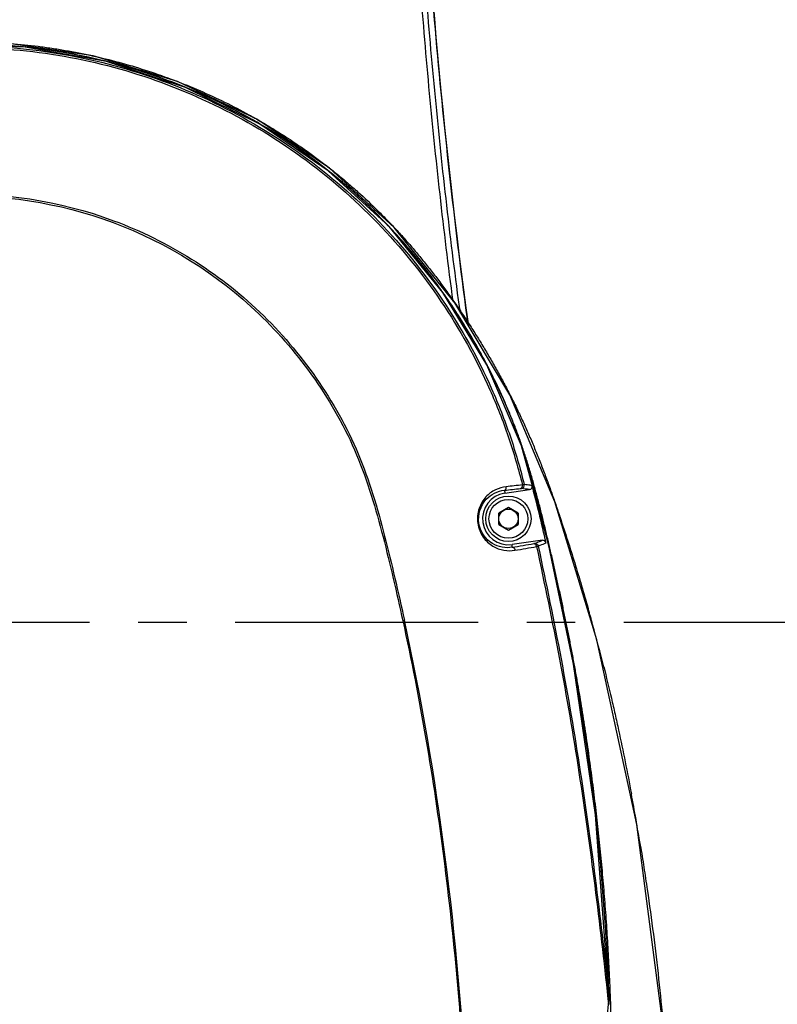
# Model space of a CAD drawing. Header units: millimetres. Extents: x 5828 to 6704, y 123 to 421.
# Tile 272 of 288: x 6558.22 to 6564.07, y 333.91 to 341.51. Entities that reach past the tile are written whole.
import ezdxf

# ---------------------------------------------------------------- set-up
doc = ezdxf.new("R2010")
doc.units = ezdxf.units.MM
doc.linetypes.add('CENTER', pattern=[0.6, 0.375, -0.075, 0.075, -0.075])
for name, color, linetype in [('中心线', 7, 'Continuous'), ('外形图', 7, 'Continuous'), ('尺寸标注', 7, 'Continuous'), ('运动范围', 7, 'Continuous')]:
    doc.layers.add(name, color=color, linetype=linetype)
doc.styles.add('微软雅黑', font='msyh.ttc', dxfattribs={"height": 1.5})
doc.dimstyles.new('尺寸标注_1_20比例', dxfattribs={"dimtxt": 1.5, "dimasz": 1.25, "dimexe": 0.5, "dimexo": 0.4, "dimgap": 0.5, "dimtad": 1, "dimdec": 1, "dimlfac": 20, "dimdsep": 46, "dimtxsty": '微软雅黑', "dimcen": 0.09, "dimadec": 0, "dimazin": 0, "dimtp": 0.01, "dimtm": 0.01, "dimtfac": 1, "dimtdec": 1, "dimtofl": 0, "dimtmove": 0, "dimatfit": 3, "dimfxl": 1, "dimtolj": 1, "dimarcsym": 0})

# ---------------------------------------------------------------- blocks, each defined once
blk = doc.blocks.new('*D1139')
at = {"layer": 'Defpoints', "color": 0}
for p in [(6498.9812, 336.8553), (6559.0462, 312.8006), (6498.9812, 278.1994)]:
    blk.add_point(p, dxfattribs=at)
at = {"layer": '尺寸标注', "color": 0, "lineweight": -2}
for p, q in [((6498.9812, 336.4553), (6498.9812, 277.6994)), ((6559.0462, 312.4006), (6559.0462, 277.6994)), ((6557.7962, 278.1994), (6500.2312, 278.1994))]:
    blk.add_line(p, q, dxfattribs=at)
at = {"layer": '尺寸标注', "color": 0}
for points in [[(6500.2312, 278.4078), (6500.2312, 277.9911), (6498.9812, 278.1994)], [(6557.7962, 277.9911), (6557.7962, 278.4078), (6559.0462, 278.1994)]]:
    blk.add_solid(points, dxfattribs=at)
at = {"layer": '尺寸标注', "color": 0, "insert": (6529.0137, 279.471), "char_height": 1.5, "attachment_point": 5, "style": '微软雅黑'}
blk.add_mtext('\\A1;\\A1;{\\fAlibaba PuHuiTi 3.0 55 Regular|b0|i0|c134|p18;1201.2}', dxfattribs=at)
blk = doc.blocks.new('*D1142')
at = {"layer": 'Defpoints', "color": 0}
for p in [(6543.4438, 336.8553), (6559.0462, 313.1006), (6543.4438, 284.9761)]:
    blk.add_point(p, dxfattribs=at)
at = {"layer": '尺寸标注', "color": 0, "lineweight": -2}
for p, q in [((6543.4438, 336.4553), (6543.4438, 284.4761)), ((6559.0462, 312.7006), (6559.0462, 284.4761)), ((6557.7962, 284.9761), (6544.6938, 284.9761))]:
    blk.add_line(p, q, dxfattribs=at)
at = {"layer": '尺寸标注', "color": 0}
for points in [[(6544.6938, 285.1845), (6544.6938, 284.7678), (6543.4438, 284.9761)], [(6557.7962, 284.7678), (6557.7962, 285.1845), (6559.0462, 284.9761)]]:
    blk.add_solid(points, dxfattribs=at)
at = {"layer": '尺寸标注', "color": 0, "insert": (6551.245, 286.2477), "char_height": 1.5, "attachment_point": 5, "style": '微软雅黑'}
blk.add_mtext('\\A1;\\A1;{\\fAlibaba PuHuiTi 3.0 55 Regular|b0|i0|c134|p18;312}', dxfattribs=at)
blk = doc.blocks.new('*D1143')
at = {"layer": 'Defpoints', "color": 0}
for p in [(6585.6452, 336.8553), (6559.0462, 313.4006), (6585.6452, 297.3862)]:
    blk.add_point(p, dxfattribs=at)
at = {"layer": '尺寸标注', "color": 0, "lineweight": -2}
for p, q in [((6585.6452, 336.4553), (6585.6452, 296.8862)), ((6559.0462, 313.0006), (6559.0462, 296.8862)), ((6560.2962, 297.3862), (6584.3952, 297.3862))]:
    blk.add_line(p, q, dxfattribs=at)
at = {"layer": '尺寸标注', "color": 0}
for points in [[(6560.2962, 297.5945), (6560.2962, 297.1779), (6559.0462, 297.3862)], [(6584.3952, 297.1779), (6584.3952, 297.5945), (6585.6452, 297.3862)]]:
    blk.add_solid(points, dxfattribs=at)
at = {"layer": '尺寸标注', "color": 0, "insert": (6572.0949, 298.6578), "char_height": 1.5, "attachment_point": 5, "style": '微软雅黑'}
blk.add_mtext('\\A1;\\A1;{\\fAlibaba PuHuiTi 3.0 55 Regular|b0|i0|c134|p18;532}', dxfattribs=at)
blk = doc.blocks.new('*D1157')
at = {"layer": 'Defpoints', "color": 0}
for p in [(6616.6112, 336.8553), (6559.0462, 313.0006), (6616.6112, 278.1994)]:
    blk.add_point(p, dxfattribs=at)
at = {"layer": '尺寸标注', "color": 0, "lineweight": -2}
for p, q in [((6616.6112, 336.4553), (6616.6112, 277.6994)), ((6559.0462, 312.6006), (6559.0462, 277.6994)), ((6560.2962, 278.1994), (6615.3612, 278.1994))]:
    blk.add_line(p, q, dxfattribs=at)
at = {"layer": '尺寸标注', "color": 0}
for points in [[(6560.2962, 278.4078), (6560.2962, 277.9911), (6559.0462, 278.1994)], [(6615.3612, 277.9911), (6615.3612, 278.4078), (6616.6112, 278.1994)]]:
    blk.add_solid(points, dxfattribs=at)
at = {"layer": '尺寸标注', "color": 0, "insert": (6587.8287, 279.479), "char_height": 1.5, "attachment_point": 5, "style": '微软雅黑'}
blk.add_mtext('\\A1;1151.3', dxfattribs=at)

msp = doc.modelspace()

# ---------------------------------------------------------------- linework, layer by layer
at = {"layer": '中心线', "linetype": 'CENTER', "ltscale": 5}
msp.add_line((6564.7628, 336.8553), (6551.2158, 336.8553), dxfattribs=at)
at = {"layer": '外形图', "linetype": 'ByBlock'}
for p, q in [((6561.9649, 337.8754), (6561.9681, 337.8533)), ((6561.9681, 337.8533), (6562.1586, 337.8803)), ((6561.9962, 337.7419), (6561.9212, 337.6986)), ((6561.9212, 337.612), (6561.9212, 337.6986)), ((6562.0712, 337.6986), (6561.9962, 337.7419)), ((6562.0712, 337.6986), (6562.0712, 337.612)), ((6561.9212, 337.612), (6561.9962, 337.5687)), ((6561.9962, 337.5687), (6562.0712, 337.612)), ((6562.2587, 337.4892), (6562.0243, 337.4573)), ((6562.7642, 333.9521), (6562.7685, 333.9096)), ((6562.7685, 333.9096), (6562.7744, 333.9091)), ((6562.7738, 333.9534), (6562.775, 333.9534)), ((6562.7744, 333.9091), (6562.7746, 333.9129)), ((6562.7746, 333.9129), (6562.7753, 333.9446)), ((6562.7753, 333.9446), (6562.775, 333.9534)), ((6562.7862, 333.9096), (6562.7847, 333.9538))]:
    msp.add_line(p, q, dxfattribs=at)
for points in [[(6562.6791, 336.7201), (6562.3538, 337.7872), (6562.0081, 338.6128), (6561.5825, 339.322), (6561.1143, 339.9034), (6560.615, 340.3612), (6560.0539, 340.7388), (6559.4407, 341.0298), (6558.7911, 341.2267), (6558.1207, 341.3246), (6557.4394, 341.3218), (6556.7654, 341.2182), (6556.1193, 341.0173), (6555.5113, 340.7229), (6554.9516, 340.3398), (6554.4545, 339.8776), (6554.0336, 339.3493), (6553.6974, 338.7666), (6553.4516, 338.1398), (6553.3021, 337.4852), (6553.2524, 336.8199)], [(6562.775, 333.9534), (6562.6697, 335.3719), (6562.4995, 336.5342), (6562.3061, 337.4584), (6562.098, 338.2192), (6561.8296, 338.8433), (6561.49, 339.4014), (6561.0745, 339.9096), (6560.6048, 340.3403), (6560.0777, 340.701), (6559.5032, 340.9841), (6558.8941, 341.1834), (6558.2647, 341.2941), (6557.6224, 341.3144)], [(6563.1986, 333.6793), (6562.9887, 335.2957), (6562.6791, 336.7201)]]:
    msp.add_lwpolyline(points, dxfattribs=at)
for radius in [0.175, 0.15, 0.075]:
    msp.add_circle((6561.9962, 337.6553), radius, dxfattribs=at)
for centre, radius, start, end in [((6561.9962, 337.6553), 0.2, 98.08263, 278.08251), ((6561.8645, 336.0914), 1.813, 80.66485, 82.61155), ((6561.4062, 339.5478), 2.2282, 290.82748, 292.49419), ((6551.2476, 400.4394), 63.9194, 279.707958, 279.858771), ((6551.1825, 400.9125), 64.423, 279.708863, 279.85906), ((6547.5733, 332.6977), 15.6319, 15.36223, 15.82829), ((6547.739, 332.7432), 15.46, 14.11828, 15.36245), ((6544.7892, 332.1498), 18.469, 9.31216, 10.55399), ((6546.3273, 333.4035), 16.4557, 1.91499, 2.11553), ((6547.4409, 335.0334), 15.3688, 355.0145, 355.80651), ((6562.5815, 333.9521), 0.1918, 347.18805, 351.3549), ((6562.5469, 333.9573), 0.2268, 351.37914, 355.05709), ((6562.5078, 333.9608), 0.2661, 355.01735, 358.39419), ((6546.9525, 333.3846), 15.8424, 1.3204, 1.89906)]:
    msp.add_arc(centre, radius, start, end, dxfattribs=at)
for points, knots in [([(6561.4892, 356.8542), (6561.5158, 356.1256), (6561.5924, 354.6665), (6561.5315, 352.4713), (6561.412, 350.2722), (6561.2844, 348.0635), (6561.2287, 345.8406), (6561.2907, 342.8604), (6561.4839, 340.625), (6561.6876, 339.1442)], [0, 0, 0, 0, 0.123326, 0.246999, 0.371188, 0.495893, 0.621205, 0.747171, 1, 1, 1, 1]), ([(6561.6873, 339.1452), (6561.6366, 339.5135), (6561.546, 340.2522), (6561.4341, 341.3634), (6561.3479, 342.4777), (6561.288, 343.5938), (6561.2523, 344.7102), (6561.2413, 345.8257), (6561.2555, 346.9394), (6561.2927, 348.0504), (6561.347, 349.1588), (6561.4105, 350.2646), (6561.4731, 351.3684), (6561.5246, 352.4703), (6561.5533, 353.3874), (6561.5646, 354.12), (6561.5649, 354.6683), (6561.5543, 355.2158), (6561.5337, 355.7624), (6561.5102, 356.3084), (6561.4964, 356.6723), (6561.49, 356.8542)], [0, 0, 0, 0, 0.06288, 0.125859, 0.188881, 0.251905, 0.314889, 0.377788, 0.440574, 0.503244, 0.565806, 0.628259, 0.690592, 0.752788, 0.81483, 0.845788, 0.876698, 0.907567, 0.938405, 0.969216, 1, 1, 1, 1]), ([(6561.5695, 339.332), (6561.4963, 339.8828), (6561.4039, 340.7116), (6561.311, 341.8193), (6561.2361, 342.9284), (6561.1761, 344.3169), (6561.1581, 345.9845), (6561.19, 347.374), (6561.2377, 348.4846), (6561.2817, 349.3173), (6561.3306, 350.1495), (6561.3791, 350.982), (6561.4254, 351.8144), (6561.4521, 352.3696), (6561.4625, 352.6471)], [0, 0, 0, 0, 0.124985, 0.187486, 0.249987, 0.374984, 0.499987, 0.624992, 0.687495, 0.750004, 0.81251, 0.874996, 0.937544, 1, 1, 1, 1]), ([(6561.6252, 339.241), (6561.5875, 339.5183), (6561.5177, 340.0737), (6561.4298, 340.9087), (6561.357, 341.7452), (6561.278, 342.8619), (6561.2134, 344.26), (6561.1911, 345.9395), (6561.2254, 347.6187), (6561.2922, 349.0167), (6561.355, 350.1344), (6561.4022, 350.9729), (6561.4458, 351.8113), (6561.4692, 352.3705), (6561.478, 352.65)], [0, 0, 0, 0, 0.062493, 0.12499, 0.187492, 0.249993, 0.374991, 0.499994, 0.625, 0.750011, 0.812517, 0.875003, 0.937554, 1, 1, 1, 1]), ([(6553.2544, 336.69), (6553.2533, 336.7253), (6553.252, 336.7959), (6553.2527, 336.9019), (6553.2558, 337.0078), (6553.2634, 337.1489), (6553.2792, 337.3248), (6553.3082, 337.5348), (6553.3471, 337.7432), (6553.3958, 337.9495), (6553.4541, 338.1533), (6553.5219, 338.3541), (6553.599, 338.5516), (6553.6853, 338.7452), (6553.7807, 338.9345), (6553.8849, 339.1191), (6553.9976, 339.2987), (6554.1187, 339.4727), (6554.2478, 339.6409), (6554.4302, 339.8568), (6554.6768, 340.1103), (6554.9457, 340.3399), (6555.1729, 340.5081), (6555.349, 340.6261), (6555.5304, 340.7358), (6555.7167, 340.837), (6555.9076, 340.9293), (6556.1026, 341.0125), (6556.3012, 341.0865), (6556.5032, 341.1511), (6556.7079, 341.2062), (6556.9149, 341.2518), (6557.1239, 341.2877), (6557.3342, 341.314), (6557.5456, 341.3305), (6557.7574, 341.3374), (6557.9694, 341.3344), (6558.181, 341.3216), (6558.3567, 341.3028), (6558.4966, 341.2828), (6558.6359, 341.2595), (6558.8091, 341.2243), (6559.0146, 341.1725), (6559.2175, 341.1111), (6559.4174, 341.0404), (6559.6137, 340.9606), (6559.8061, 340.8717), (6559.9629, 340.7903), (6560.0859, 340.7208), (6560.2073, 340.6485), (6560.3559, 340.5528), (6560.4997, 340.4503), (6560.6118, 340.3642), (6560.6944, 340.2978), (6560.7754, 340.2294), (6560.8811, 340.1357), (6560.9836, 340.0383), (6561.0825, 339.9374), (6561.155, 339.8601), (6561.2257, 339.7812), (6561.2946, 339.7007), (6561.3617, 339.6188), (6561.427, 339.5354), (6561.4907, 339.4508), (6561.5527, 339.365), (6561.6131, 339.278), (6561.672, 339.19), (6561.7293, 339.1011), (6561.7759, 339.0261), (6561.8124, 338.9658), (6561.8484, 338.9051), (6561.8924, 338.8286), (6561.9436, 338.736), (6561.9932, 338.6424), (6562.041, 338.548), (6562.0794, 338.4685), (6562.1092, 338.4046), (6562.131, 338.3564), (6562.1524, 338.3079), (6562.1804, 338.2431), (6562.2075, 338.178), (6562.2337, 338.1125), (6562.253, 338.0632), (6562.2719, 338.0138), (6562.2966, 337.9478), (6562.3267, 337.8649), (6562.3616, 337.7651), (6562.3843, 337.6984), (6562.3954, 337.665)], [0, 0, 0, 0, 0.007814, 0.015629, 0.023443, 0.031257, 0.046884, 0.062511, 0.078136, 0.093762, 0.109389, 0.125015, 0.140643, 0.15627, 0.171899, 0.187528, 0.203157, 0.218787, 0.234416, 0.250045, 0.281293, 0.312542, 0.328171, 0.343799, 0.359428, 0.375057, 0.390686, 0.406315, 0.421944, 0.437573, 0.453202, 0.468831, 0.48446, 0.500089, 0.515717, 0.531345, 0.546973, 0.562602, 0.57823, 0.586044, 0.593859, 0.609487, 0.625116, 0.640743, 0.65637, 0.671997, 0.687624, 0.703251, 0.711066, 0.71888, 0.734509, 0.750138, 0.757953, 0.765769, 0.773584, 0.7814, 0.797029, 0.804844, 0.812658, 0.820471, 0.828282, 0.836092, 0.843902, 0.851711, 0.85952, 0.867329, 0.875136, 0.882941, 0.890746, 0.894648, 0.898551, 0.906356, 0.914162, 0.921969, 0.929776, 0.937584, 0.941488, 0.945391, 0.949295, 0.953198, 0.961004, 0.964906, 0.968808, 0.972709, 0.976609, 0.984408, 0.992205, 1, 1, 1, 1]), ([(6562.7717, 334.0109), (6562.7586, 334.3666), (6562.7095, 335.0771), (6562.6, 335.9606), (6562.4783, 336.6621), (6562.3692, 337.1848), (6562.2506, 337.7053), (6562.1088, 338.2206), (6561.9053, 338.7159), (6561.5601, 339.339), (6561.0042, 340.0433), (6560.1547, 340.7044), (6559.1743, 341.148), (6558.117, 341.3494), (6557.0423, 341.297), (6556.0086, 340.9975), (6555.0758, 340.4605), (6554.294, 339.7212), (6553.7082, 338.8182), (6553.3517, 337.8036), (6553.2806, 337.0884), (6553.2894, 336.7333)], [0, 0, 0, 0, 0.062563, 0.125124, 0.156408, 0.187692, 0.218976, 0.250257, 0.281538, 0.312829, 0.375305, 0.437776, 0.500252, 0.562726, 0.625205, 0.687679, 0.750154, 0.812631, 0.875101, 0.937562, 1, 1, 1, 1]), ([(6561.0834, 339.9012), (6561.0059, 339.9835), (6560.8446, 340.1425), (6560.6285, 340.3254), (6560.4478, 340.4615), (6560.262, 340.5907), (6560.0209, 340.7391), (6559.719, 340.8948), (6559.4063, 341.0273), (6559.0846, 341.1361), (6558.7556, 341.2206), (6558.4211, 341.2799), (6558.0832, 341.3137), (6557.7436, 341.3221), (6557.4044, 341.3053), (6557.1235, 341.2704), (6556.9008, 341.2301), (6556.6798, 341.1814), (6556.4617, 341.1204), (6556.2476, 341.0471), (6556.0892, 340.9861), (6555.9592, 340.9303), (6555.8566, 340.8827), (6555.7549, 340.8332), (6555.6296, 340.7676), (6555.4332, 340.6551), (6555.1959, 340.5008), (6554.9258, 340.2949), (6554.7139, 340.1071), (6554.5532, 339.9478), (6554.4372, 339.8239), (6554.3259, 339.6957), (6554.2196, 339.5634), (6554.1184, 339.4272), (6554.0225, 339.2871), (6553.932, 339.1435), (6553.847, 338.9966), (6553.7675, 338.8466), (6553.6938, 338.6937), (6553.6259, 338.5381), (6553.5639, 338.3801), (6553.5079, 338.2199), (6553.458, 338.0577), (6553.4143, 337.8937), (6553.3768, 337.7281), (6553.3458, 337.5612), (6553.3212, 337.3933), (6553.3031, 337.2245), (6553.2914, 337.0552), (6553.2862, 336.8855), (6553.2871, 336.7724), (6553.2887, 336.7158)], [0, 0, 0, 0, 0.031247, 0.062494, 0.078121, 0.093747, 0.124994, 0.156241, 0.187489, 0.218736, 0.249983, 0.28123, 0.312477, 0.343725, 0.374972, 0.406219, 0.421846, 0.437472, 0.468719, 0.484346, 0.499972, 0.515598, 0.523412, 0.531225, 0.546852, 0.562478, 0.593725, 0.624973, 0.65622, 0.671846, 0.687473, 0.703099, 0.718725, 0.734352, 0.749978, 0.765605, 0.781231, 0.796857, 0.812484, 0.82811, 0.843736, 0.859363, 0.874989, 0.890615, 0.906242, 0.921868, 0.937494, 0.953121, 0.968747, 0.984374, 1, 1, 1, 1]), ([(6557.445, 341.2907), (6557.7053, 341.3113), (6558.2308, 341.3075), (6559.2598, 341.115), (6560.4584, 340.5383), (6561.3818, 339.5821), (6561.8239, 338.7815), (6562.015, 338.2964), (6562.0865, 338.0459), (6562.1182, 337.9198)], [0, 0, 0, 0, 0.125363, 0.250723, 0.500474, 0.750036, 0.875093, 0.937581, 1, 1, 1, 1]), ([(6557.4471, 341.2766), (6557.7065, 341.2971), (6558.2302, 341.2933), (6559.2554, 341.1012), (6560.4496, 340.526), (6561.3698, 339.5729), (6561.8105, 338.7748), (6562.0013, 338.2914), (6562.0729, 338.0417), (6562.1047, 337.9161)], [0, 0, 0, 0, 0.125354, 0.250677, 0.500344, 0.749963, 0.875065, 0.937586, 1, 1, 1, 1]), ([(6554.5055, 336.5251), (6554.4829, 336.7469), (6554.4828, 337.1965), (6554.6192, 337.856), (6554.8857, 338.4751), (6555.3975, 339.2095), (6556.303, 339.909), (6557.628, 340.2494), (6558.9799, 340.0421), (6559.9506, 339.4353), (6560.5289, 338.7541), (6560.8604, 338.1673), (6561.0469, 337.5233), (6561.1455, 337.09), (6561.1932, 336.8729)], [0, 0, 0, 0, 0.062664, 0.125352, 0.188052, 0.250755, 0.375513, 0.500274, 0.625049, 0.749769, 0.812406, 0.874983, 0.937522, 1, 1, 1, 1]), ([(6554.5211, 336.5263), (6554.4991, 336.7471), (6554.4996, 337.1945), (6554.6359, 337.8506), (6554.9011, 338.4665), (6555.41, 339.1975), (6556.3106, 339.8946), (6557.6298, 340.2341), (6558.976, 340.0275), (6559.9423, 339.4227), (6560.518, 338.7441), (6560.8482, 338.1596), (6561.0348, 337.5179), (6561.1329, 337.086), (6561.1804, 336.8696)], [0, 0, 0, 0, 0.062633, 0.125283, 0.187936, 0.250591, 0.375284, 0.500058, 0.624852, 0.749573, 0.812231, 0.874843, 0.937447, 1, 1, 1, 1]), ([(6562.7847, 333.9538), (6562.7823, 334.0195), (6562.7768, 334.1509), (6562.7663, 334.3479), (6562.7536, 334.5447), (6562.7387, 334.7414), (6562.7219, 334.9379), (6562.7029, 335.1342), (6562.682, 335.3303), (6562.659, 335.5262), (6562.6339, 335.7218), (6562.6067, 335.9172), (6562.5772, 336.1122), (6562.5507, 336.2744), (6562.5283, 336.404), (6562.5109, 336.501), (6562.4929, 336.598), (6562.4743, 336.6948), (6562.4551, 336.7915), (6562.4354, 336.8882), (6562.4153, 336.9847), (6562.3947, 337.0811), (6562.3737, 337.1775), (6562.3523, 337.2737), (6562.3341, 337.3539), (6562.3193, 337.4179), (6562.3043, 337.4819), (6562.2853, 337.5619), (6562.2619, 337.6577), (6562.2418, 337.7373), (6562.2252, 337.801), (6562.2083, 337.8645), (6562.1865, 337.9437), (6562.1635, 338.0227), (6562.1443, 338.0855), (6562.1294, 338.1326), (6562.1141, 338.1794), (6562.0982, 338.2261), (6562.0818, 338.2726), (6562.0592, 338.3344), (6562.0297, 338.4111), (6561.9924, 338.5024), (6561.9398, 338.623), (6561.8835, 338.7418), (6561.8235, 338.8588), (6561.7767, 338.9457), (6561.7281, 339.0315), (6561.6779, 339.1164), (6561.626, 339.2003), (6561.5545, 339.3107), (6561.461, 339.4459), (6561.3619, 339.5771), (6561.2793, 339.6794), (6561.1945, 339.78), (6561.1285, 339.8533), (6561.0834, 339.9012)], [0, 0, 0, 0, 0.031249, 0.062499, 0.09375, 0.124999, 0.156248, 0.187496, 0.218744, 0.249993, 0.281241, 0.312489, 0.343738, 0.374986, 0.39061, 0.406234, 0.421858, 0.437482, 0.453106, 0.46873, 0.484354, 0.499978, 0.515602, 0.531225, 0.546849, 0.55466, 0.562472, 0.578096, 0.593719, 0.609343, 0.617156, 0.624969, 0.640596, 0.656222, 0.664035, 0.671847, 0.679659, 0.687472, 0.695286, 0.703099, 0.718727, 0.734355, 0.749982, 0.781233, 0.79686, 0.812486, 0.828113, 0.843739, 0.859366, 0.874992, 0.906244, 0.937495, 0.953122, 0.968748, 1, 1, 1, 1]), ([(6561.9787, 337.9028), (6561.9504, 337.8988), (6561.8918, 337.8834), (6561.8152, 337.8253), (6561.7609, 337.7339), (6561.7506, 337.6193), (6561.793, 337.5128), (6561.87, 337.4413), (6561.9588, 337.4069), (6562.0189, 337.4086), (6562.0471, 337.4123)], [0, 0, 0, 0, 0.108991, 0.225554, 0.356392, 0.50237, 0.647089, 0.776089, 0.891569, 1, 1, 1, 1]), ([(6562.0261, 337.4353), (6561.9752, 337.4264), (6561.8505, 337.4483), (6561.7371, 337.618), (6561.7979, 337.814), (6561.9131, 337.87), (6561.9649, 337.8754)], [0, 0, 0, 0, 0.223581, 0.49755, 0.774562, 1, 1, 1, 1]), ([(6561.9649, 337.8754), (6561.9671, 337.8758), (6561.9771, 337.8811), (6561.9797, 337.8943), (6561.9787, 337.9028)], [0, 0, 0, 0, 0.206993, 1, 1, 1, 1]), ([(6562.0905, 337.8888), (6562.098, 337.8901), (6562.1054, 337.9025), (6562.1051, 337.913), (6562.1047, 337.9161)], [0, 0, 0, 0, 0.703681, 1, 1, 1, 1]), ([(6562.0905, 337.8888), (6562.0921, 337.889), (6562.0931, 337.8891), (6562.0969, 337.8894), (6562.0959, 337.8891), (6562.0957, 337.889)], [0, 0, 0, 0, 0.728387, 0.887044, 1, 1, 1, 1]), ([(6562.0976, 337.8893), (6562.1042, 337.8903), (6562.1172, 337.8983), (6562.1198, 337.9133), (6562.1182, 337.9198)], [0, 0, 0, 0, 0.498575, 1, 1, 1, 1]), ([(6562.1182, 337.9198), (6562.1177, 337.9195), (6562.1133, 337.9181), (6562.1087, 337.9171), (6562.1047, 337.9161)], [0, 0, 0, 0, 0.119289, 1, 1, 1, 1]), ([(6562.1793, 337.9115), (6562.1744, 337.9122), (6562.1541, 337.915), (6562.1338, 337.9181), (6562.1182, 337.9198)], [0, 0, 0, 0, 0.23845, 1, 1, 1, 1]), ([(6562.1586, 337.8803), (6562.1653, 337.8813), (6562.1787, 337.8894), (6562.181, 337.9049), (6562.1793, 337.9115)], [0, 0, 0, 0, 0.50015, 1, 1, 1, 1]), ([(6562.3954, 337.665), (6562.4149, 337.6068), (6562.4531, 337.4901), (6562.5083, 337.3145), (6562.5616, 337.1383), (6562.5957, 337.0205), (6562.6125, 336.9614)], [0, 0, 0, 0, 0.250029, 0.500029, 0.750015, 1, 1, 1, 1]), ([(6562.1984, 337.4654), (6562.2045, 337.4661), (6562.2177, 337.4628), (6562.2249, 337.4512), (6562.2261, 337.4452)], [0, 0, 0, 0, 0.498005, 1, 1, 1, 1]), ([(6562.2261, 337.4452), (6562.2313, 337.4473), (6562.2515, 337.4556), (6562.2718, 337.4634), (6562.2865, 337.47)], [0, 0, 0, 0, 0.260874, 1, 1, 1, 1]), ([(6562.2865, 337.47), (6562.2852, 337.4759), (6562.2778, 337.4871), (6562.2647, 337.49), (6562.2587, 337.4892)], [0, 0, 0, 0, 0.499839, 1, 1, 1, 1]), ([(6562.0261, 337.4353), (6562.0284, 337.4355), (6562.0396, 337.4331), (6562.0458, 337.4208), (6562.0469, 337.4122)], [0, 0, 0, 0, 0.207794, 1, 1, 1, 1]), ([(6562.1985, 337.4652), (6562.1982, 337.4652), (6562.196, 337.4644), (6562.1935, 337.4642), (6562.1914, 337.4639)], [0, 0, 0, 0, 0.092498, 1, 1, 1, 1]), ([(6562.192, 337.4639), (6562.1943, 337.4641), (6562.2057, 337.4618), (6562.2122, 337.4495), (6562.2134, 337.4409)], [0, 0, 0, 0, 0.212274, 1, 1, 1, 1]), ([(6562.2134, 337.4409), (6562.2149, 337.4413), (6562.2192, 337.4426), (6562.2238, 337.4435), (6562.2261, 337.4452)], [0, 0, 0, 0, 0.362009, 1, 1, 1, 1]), ([(6562.2134, 337.4409), (6562.2752, 337.1515), (6562.3956, 336.573), (6562.545, 335.7004), (6562.6656, 334.8266), (6562.7341, 334.2435), (6562.7642, 333.9521)], [0, 0, 0, 0, 0.251229, 0.501606, 0.75137, 1, 1, 1, 1]), ([(6562.2261, 337.4452), (6562.2877, 337.1556), (6562.4075, 336.5765), (6562.556, 335.7032), (6562.676, 334.8286), (6562.744, 334.245), (6562.7738, 333.9534)], [0, 0, 0, 0, 0.251182, 0.501592, 0.751355, 1, 1, 1, 1]), ([(6561.1804, 336.8696), (6561.3144, 336.2631), (6561.5207, 335.0407), (6561.7392, 332.5927), (6561.7248, 330.7528), (6561.6632, 329.5358)], [0, 0, 0, 0, 0.252871, 0.503893, 1, 1, 1, 1]), ([(6561.6678, 329.5404), (6561.7328, 330.7569), (6561.7557, 333.2156), (6561.4584, 335.6652), (6561.1932, 336.8729)], [0, 0, 0, 0, 0.496281, 1, 1, 1, 1]), ([(6562.7321, 336.5143), (6562.7525, 336.4331), (6562.7821, 336.311), (6562.8196, 336.1478), (6562.8558, 335.9843), (6562.8985, 335.7794), (6562.9304, 335.6149), (6562.9457, 335.5326)], [0, 0, 0, 0, 0.250019, 0.375024, 0.500025, 0.750018, 1, 1, 1, 1]), ([(6563.0147, 335.1383), (6563.0241, 335.0811), (6563.0424, 334.9664), (6563.0769, 334.7368), (6563.1162, 334.4492), (6563.1571, 334.1033), (6563.1803, 333.8723), (6563.1909, 333.7567)], [0, 0, 0, 0, 0.125003, 0.250005, 0.500006, 0.750005, 1, 1, 1, 1])]:
    msp.add_open_spline(points, degree=3, knots=knots, dxfattribs=at)
for points in [[(6561.9649, 337.8754), (6562.0068, 337.8799), (6562.0487, 337.8844), (6562.0905, 337.8888)], [(6562.1047, 337.9161), (6562.0627, 337.9117), (6562.0207, 337.9072), (6561.9787, 337.9028)], [(6562.2865, 337.47), (6562.2533, 337.6177), (6562.2186, 337.7652), (6562.1793, 337.9115)], [(6562.0261, 337.4353), (6562.027, 337.4426), (6562.0254, 337.45), (6562.0243, 337.4573)], [(6561.1804, 336.8696), (6561.1844, 336.8706), (6561.1885, 336.8715), (6561.1925, 336.8728)]]:
    msp.add_open_spline(points, degree=3, dxfattribs=at)
at = {"layer": '运动范围'}
for radius, start, end in [(58.815, 350, 225), (14.3524, 77.11671, 240.80898)]:
    msp.add_arc((6557.7962, 336.8553), radius, start, end, dxfattribs=at)

# ---------------------------------------------------------------- dimensions: what is measured, and where the dimension line sits
at = {"layer": '尺寸标注'}
for base, p1, p2, text, picture, middle in [((6498.9812, 278.1994), (6559.0462, 312.8006), (6498.9812, 336.8553), '\\A1;{\\fAlibaba PuHuiTi 3.0 55 Regular|b0|i0|c134|p18;1201.2}', '*D1139', (6529.0137, 278.1994)), ((6543.4438, 284.9761), (6559.0462, 313.1006), (6543.4438, 336.8553), '\\A1;{\\fAlibaba PuHuiTi 3.0 55 Regular|b0|i0|c134|p18;312}', '*D1142', (6551.245, 284.9761)), ((6585.6452, 297.3862), (6559.0462, 313.4006), (6585.6452, 336.8553), '\\A1;{\\fAlibaba PuHuiTi 3.0 55 Regular|b0|i0|c134|p18;532}', '*D1143', (6572.0949, 297.3862))]:
    dim = msp.add_linear_dim(base=base, p1=p1, p2=p2, text=text, dimstyle='尺寸标注_1_20比例', dxfattribs=at)
    dim.commit()
    dim.dimension.update_dxf_attribs({"geometry": picture, "text_midpoint": middle, "dimtype": 160})
dim = msp.add_linear_dim(base=(6616.6112, 278.1994), p1=(6559.0462, 313.0006), p2=(6616.6112, 336.8553), dimstyle='尺寸标注_1_20比例', dxfattribs=at)
dim.commit()
dim.dimension.update_dxf_attribs({"geometry": '*D1157', "text_midpoint": (6587.8287, 279.479)})

doc.saveas('drawing.dxf')
